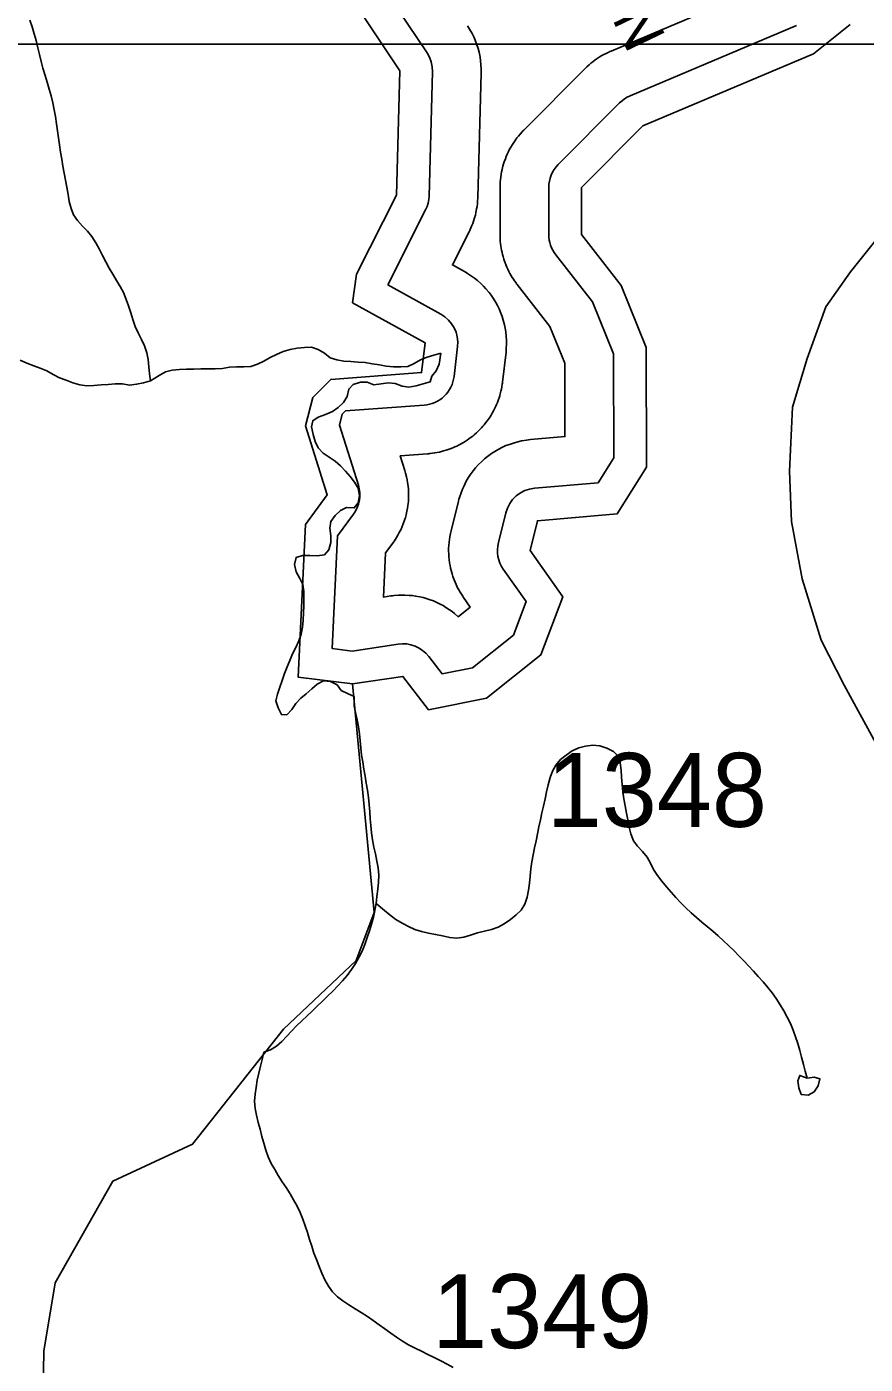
# Model space of a CAD drawing. Extents: x 1950930 to 2061844, y 904556 to 1017002.
# Drawn here: x 1996338 to 1998264, y 980013 to 983088 of the extents above; entities that cross this region are included whole.
import ezdxf

# ---------------------------------------------------------------- set-up
doc = ezdxf.new("R2010")
doc.units = 0
for name, color, linetype in [('Exist Hydrographic Buffer Line', 7, 'Continuous'), ('Exist Hydrographic Creek Single Shore', 7, 'Continuous'), ('Exist Hydrographic Lake Shore', 7, 'Continuous'), ('Exist Hydrographic Misc Water Feature', 7, 'Continuous'), ('Exist Road Non-System Type 51 Label', 7, 'Continuous'), ('Exist Road Secondary Type 51 Attributed', 7, 'Continuous'), ('Exist Road Secondary Type 51 Number Label', 7, 'Continuous'), ('Map Preparation Inset Cut Line', 7, 'Continuous')]:
    doc.layers.add(name, color=color, linetype=linetype)

msp = doc.modelspace()

# ---------------------------------------------------------------- linework, layer by layer
at = {"layer": 'Exist Hydrographic Buffer Line'}
for points in [[(1997168, 983162.2), (1997257.8, 983027.6), (1997263.4, 983017.5), (1997267.5, 983006.7), (1997269.8, 982995.4), (1997270.4, 982983.9), (1997262.4, 982698.4), (1997261.7, 982690.2), (1997260.1, 982682.1), (1997257.7, 982674.3), (1997254.3, 982666.7), (1997168.1, 982496), (1997167.9, 982494), (1997289.7, 982426.8), (1997298.9, 982420.8), (1997307.2, 982413.4), (1997314.3, 982404.9), (1997320.1, 982395.5), (1997324.4, 982385.3), (1997327.2, 982374.6), (1997328.4, 982363.6), (1997327.9, 982352.5), (1997319.9, 982283.8), (1997318.9, 982277.4), (1997317.3, 982271.1), (1997315.2, 982265), (1997312.6, 982259.1), (1997309.5, 982253.4), (1997305.9, 982248), (1997301.8, 982243), (1997297.3, 982238.3), (1997292.5, 982234.1), (1997287.3, 982230.2), (1997281.7, 982226.8), (1997275.9, 982224), (1997269.9, 982221.6), (1997263.7, 982219.7), (1997257.4, 982218.4), (1997250.9, 982217.7), (1997070.2, 982204.4), (1997063, 982197), (1997056.5, 982171.9), (1997100, 982034), (1997102.2, 982025.5), (1997103.3, 982016.7), (1997103.4, 982007.9), (1997102.5, 981999.1), (1997100.5, 981990.5), (1997097.6, 981982.2), (1997093.7, 981974.3), (1997088.9, 981966.9), (1997052.3, 981917.3), (1997039.7, 981658.4), (1997085.6, 981652.6), (1997191.3, 981668.4), (1997201.2, 981669.3), (1997211.1, 981668.8), (1997220.9, 981666.9), (1997230.4, 981663.8), (1997239.4, 981659.5), (1997247.7, 981654), (1997255.2, 981647.5), (1997261.8, 981640), (1997292.4, 981600.3), (1997362, 981614.3), (1997456.5, 981689.3), (1997485.3, 981766.2), (1997433, 981840.4), (1997428.8, 981847.2), (1997425.3, 981854.4), (1997422.5, 981862), (1997420.6, 981869.8), (1997419.6, 981877.8), (1997419.4, 981885.8), (1997420.1, 981893.8), (1997421.6, 981901.7), (1997438.6, 981970.2), (1997442.3, 981981.3), (1997447.6, 981991.6), (1997454.4, 982001), (1997462.7, 982009.2), (1997472.1, 982016), (1997482.4, 982021.4), (1997493.4, 982025), (1997504.9, 982026.9), (1997650.8, 982039.6), (1997686.5, 982096.5), (1997686.4, 982335.9), (1997638, 982455), (1997553.3, 982563.7), (1997549.7, 982568.7), (1997546.5, 982574.1), (1997543.8, 982579.6), (1997541.5, 982585.4), (1997539.8, 982591.4), (1997538.5, 982597.4), (1997537.7, 982603.6), (1997537.5, 982609.8), (1997537.5, 982718.1), (1997537.8, 982725.4), (1997538.9, 982732.6), (1997540.7, 982739.8), (1997543.2, 982746.7), (1997546.3, 982753.3), (1997550, 982759.6), (1997554.4, 982765.5), (1997559.3, 982771), (1997700.2, 982912.5), (1997705.6, 982917.4), (1997711.4, 982921.7), (1997717.6, 982925.5), (1997724.1, 982928.6), (1998106.7, 983090.4)], [(1997351, 983089.7), (1997353.3, 983086.1), (1997355.5, 983082.3), (1997361.1, 983072.3), (1997365.1, 983064.6), (1997368.4, 983056.6), (1997372.4, 983045.8), (1997375.1, 983037.6), (1997377.2, 983029.3), (1997379.5, 983018), (1997380.9, 983009.5), (1997381.7, 983000.9), (1997382.2, 982989.3), (1997382.4, 982985), (1997382.3, 982980.7), (1997374.3, 982695.3), (1997374.2, 982692.2), (1997374, 982689.1), (1997373.3, 982680.9), (1997372.6, 982674.8), (1997371.6, 982668.7), (1997370, 982660.7), (1997368.7, 982654.6), (1997367, 982648.7), (1997364.6, 982640.9), (1997362.6, 982635), (1997360.2, 982629.3), (1997356.9, 982621.8), (1997355.7, 982619), (1997354.3, 982616.2), (1997315.9, 982540.2), (1997343.7, 982524.9), (1997347.3, 982522.8), (1997350.8, 982520.6), (1997360.1, 982514.6), (1997366.9, 982509.8), (1997373.3, 982504.6), (1997381.6, 982497.2), (1997387.5, 982491.5), (1997393.1, 982485.3), (1997400.2, 982476.8), (1997405.3, 982470.3), (1997409.8, 982463.4), (1997415.6, 982454), (1997419.7, 982446.8), (1997423.2, 982439.3), (1997427.5, 982429.1), (1997430.5, 982421.3), (1997432.9, 982413.4), (1997435.6, 982402.7), (1997437.4, 982394.6), (1997438.6, 982386.4), (1997439.8, 982375.4), (1997440.3, 982367.1), (1997440.3, 982358.9), (1997439.8, 982347.8), (1997439.6, 982343.7), (1997439.2, 982339.5), (1997431.2, 982270.8), (1997430.9, 982268.4), (1997430.5, 982266.1), (1997429.5, 982259.7), (1997428.6, 982254.9), (1997427.5, 982250.2), (1997426, 982243.9), (1997424.7, 982239.3), (1997423.2, 982234.6), (1997421.1, 982228.5), (1997419.4, 982224), (1997417.6, 982219.5), (1997414.9, 982213.6), (1997412.9, 982209.2), (1997410.6, 982205), (1997407.5, 982199.3), (1997405.1, 982195.1), (1997402.5, 982191), (1997398.9, 982185.7), (1997396.1, 982181.7), (1997393.2, 982177.9), (1997389.1, 982172.8), (1997386, 982169.1), (1997382.7, 982165.6), (1997378.2, 982160.9), (1997374.8, 982157.5), (1997371.3, 982154.2), (1997366.4, 982149.9), (1997362.7, 982146.8), (1997358.9, 982143.9), (1997353.7, 982140), (1997349.7, 982137.2), (1997345.6, 982134.6), (1997340.1, 982131.3), (1997335.9, 982128.8), (1997331.7, 982126.6), (1997325.9, 982123.7), (1997321.5, 982121.6), (1997317, 982119.8), (1997311, 982117.4), (1997306.5, 982115.7), (1997301.9, 982114.2), (1997295.7, 982112.4), (1997291, 982111.1), (1997286.3, 982110), (1997279.9, 982108.7), (1997275.2, 982107.9), (1997270.4, 982107.2), (1997264, 982106.4), (1997261.6, 982106.2), (1997259.2, 982106), (1997196.2, 982101.3), (1997206.8, 982067.7), (1997207.8, 982064.6), (1997208.6, 982061.4), (1997210.8, 982052.9), (1997212.2, 982046.4), (1997213.2, 982039.9), (1997214.4, 982031.2), (1997215, 982024.6), (1997215.3, 982018), (1997215.4, 982009.2), (1997215.3, 982002.6), (1997214.8, 981996.1), (1997213.8, 981987.3), (1997213, 981980.8), (1997211.7, 981974.3), (1997209.7, 981965.7), (1997208.1, 981959.3), (1997206.1, 981953.1), (1997203.1, 981944.8), (1997200.7, 981938.6), (1997198, 981932.6), (1997194.1, 981924.7), (1997191, 981918.9), (1997187.6, 981913.3), (1997182.8, 981905.9), (1997180.9, 981903.2), (1997179, 981900.5), (1997162.5, 981878.1), (1997157.6, 981776.6), (1997174.7, 981779.2), (1997178.4, 981779.7), (1997182.1, 981780.1), (1997192, 981780.9), (1997199.5, 981781.2), (1997206.9, 981781.1), (1997216.8, 981780.6), (1997224.3, 981780), (1997231.6, 981778.9), (1997241.4, 981777), (1997248.7, 981775.4), (1997255.8, 981773.4), (1997265.3, 981770.3), (1997272.3, 981767.7), (1997279.1, 981764.7), (1997288, 981760.4), (1997294.6, 981756.9), (1997301, 981753), (1997309.3, 981747.6), (1997315.4, 981743.3), (1997321.1, 981738.6), (1997328.7, 981732), (1997329.4, 981731.4), (1997357.2, 981753.5), (1997341.4, 981776), (1997339.8, 981778.4), (1997338.1, 981781), (1997333.9, 981787.8), (1997330.8, 981792.9), (1997328.1, 981798.2), (1997324.5, 981805.5), (1997322.1, 981810.9), (1997319.9, 981816.5), (1997317.2, 981824.1), (1997315.3, 981829.7), (1997313.7, 981835.5), (1997311.8, 981843.3), (1997310.6, 981849.2), (1997309.6, 981855.1), (1997308.6, 981863.1), (1997307.9, 981869), (1997307.6, 981875), (1997307.4, 981883), (1997307.4, 981889), (1997307.8, 981895), (1997308.4, 981903), (1997309.1, 981909), (1997310.1, 981914.9), (1997311.6, 981922.8), (1997312.2, 981925.7), (1997312.9, 981928.6), (1997329.9, 981997.2), (1997331, 982001.4), (1997332.3, 982005.6), (1997336, 982016.6), (1997339, 982024.7), (1997342.7, 982032.6), (1997348, 982042.9), (1997352.3, 982050.5), (1997357.2, 982057.7), (1997364, 982067.1), (1997369.4, 982073.9), (1997375.3, 982080.3), (1997383.5, 982088.5), (1997389.9, 982094.4), (1997396.7, 982099.7), (1997406.1, 982106.6), (1997413.3, 982111.4), (1997420.9, 982115.7), (1997431.2, 982121), (1997439.1, 982124.7), (1997447.2, 982127.7), (1997458.3, 982131.3), (1997466.6, 982133.8), (1997475.1, 982135.5), (1997486.6, 982137.4), (1997490.9, 982138), (1997495.2, 982138.5), (1997574.5, 982145.4), (1997574.4, 982314), (1997540, 982398.5), (1997464.9, 982494.9), (1997463.5, 982496.7), (1997462.2, 982498.6), (1997458.6, 982503.6), (1997456, 982507.5), (1997453.5, 982511.4), (1997450.3, 982516.7), (1997448, 982520.7), (1997445.9, 982524.9), (1997443.2, 982530.4), (1997441.2, 982534.6), (1997439.5, 982538.9), (1997437.2, 982544.7), (1997435.6, 982549), (1997434.2, 982553.4), (1997432.4, 982559.4), (1997431.2, 982563.9), (1997430.2, 982568.4), (1997428.9, 982574.4), (1997428, 982579), (1997427.4, 982583.6), (1997426.6, 982589.7), (1997426.1, 982594.3), (1997425.8, 982599), (1997425.6, 982605.2), (1997425.5, 982607.5), (1997425.5, 982609.8), (1997425.5, 982718.1), (1997425.5, 982720.8), (1997425.6, 982723.5), (1997426, 982730.9), (1997426.4, 982736.3), (1997427, 982741.8), (1997428.1, 982749), (1997429, 982754.4), (1997430.2, 982759.8), (1997432, 982766.9), (1997433.5, 982772.2), (1997435.2, 982777.4), (1997437.7, 982784.3), (1997439.6, 982789.4), (1997441.8, 982794.4), (1997445, 982801.1), (1997447.4, 982806), (1997450.1, 982810.8), (1997453.9, 982817.1), (1997456.8, 982821.7), (1997460, 982826.2), (1997464.3, 982832.1), (1997467.7, 982836.4), (1997471.3, 982840.6), (1997476.2, 982846), (1997478, 982848), (1997480, 982850), (1997620.8, 982991.5), (1997622.8, 982993.4), (1997624.7, 982995.2), (1997630.1, 983000.1), (1997634.2, 983003.7), (1997638.5, 983007), (1997644.3, 983011.4), (1997648.7, 983014.5), (1997653.3, 983017.5), (1997659.5, 983021.2), (1997664.2, 983023.9), (1997669, 983026.4), (1997675.6, 983029.5), (1997678, 983030.7), (1997680.5, 983031.8), (1998029, 983179.1)]]:
    msp.add_lwpolyline(points, dxfattribs=at)
at = {"layer": 'Exist Hydrographic Creek Single Shore'}
msp.add_lwpolyline([(1996360.2, 979010), (1996377.2, 980043.5), (1996403.2, 980200.5), (1996536.3, 980434), (1996719.2, 980518.8), (1996928.2, 980783.6), (1997095.3, 980941), (1997136.3, 981051.8), (1997086.5, 981576.9)], dxfattribs=at)
at = {"layer": 'Exist Hydrographic Lake Shore'}
for points in [[(1997086.5, 981576.9), (1996961.4, 981592.7), (1996978.5, 981943.6), (1997028.5, 982011.4), (1996978.5, 982170), (1996995.5, 982235.3), (1997036.5, 982277.1), (1997245.4, 982292.5), (1997253.4, 982361.2), (1997086.5, 982453.2), (1997095.5, 982518.6), (1997187.4, 982700.5), (1997195.4, 982986), (1997095.5, 983135.7)], [(1997086.5, 981576.9), (1997202.4, 981594.3), (1997261.4, 981517.6), (1997394.5, 981544.3), (1997519.4, 981643.5), (1997569.4, 981777), (1997494.4, 981883.6), (1997511.4, 981952.2), (1997694.5, 981968.1), (1997761.5, 982074.9), (1997761.3, 982350.6), (1997703.5, 982492.9), (1997612.5, 982609.8), (1997612.5, 982718.1), (1997753.3, 982859.5), (1998145.4, 983025.3), (1998229.5, 983092.5)]]:
    msp.add_lwpolyline(points, dxfattribs=at)
at = {"layer": 'Exist Hydrographic Misc Water Feature'}
for points in [[(1996345.7, 983102.8), (1996350.8, 983087.1), (1996355.7, 983071.5), (1996359.8, 983055.8), (1996363.9, 983039.3), (1996367.6, 983023.6), (1996371.3, 983007.9), (1996375.6, 982992.2), (1996380.3, 982975.8), (1996385.2, 982960), (1996389.7, 982944.3), (1996394.1, 982928.7), (1996398.2, 982913.1), (1996401.4, 982896.6), (1996404.5, 982881), (1996407, 982864.5), (1996409, 982848), (1996411.3, 982832.4), (1996413.5, 982816), (1996415.8, 982799.5), (1996418.5, 982783), (1996421.3, 982767.4), (1996424, 982750.9), (1996427.1, 982735.3), (1996430.3, 982718.8), (1996433.6, 982702.3), (1996436.1, 982685.9), (1996440, 982670.1), (1996445.7, 982655.2)], [(1996445.7, 982655.2), (1996454.8, 982642), (1996466, 982629.4), (1996477.7, 982617.7), (1996488, 982605.1), (1996496.8, 982591), (1996504.8, 982577), (1996512.2, 982562), (1996519.8, 982547), (1996527.7, 982532.9), (1996536.2, 982518.8), (1996544.8, 982504.7), (1996553, 982490.6), (1996560.6, 982476.5), (1996566.9, 982460.7), (1996572.2, 982445.8), (1996577.2, 982430.2), (1996581.9, 982414.5), (1996587.4, 982398.8), (1996594, 982383.8), (1996601.6, 982369), (1996608.5, 982354.1), (1996613.9, 982338.4), (1996617.2, 982322.7), (1996619, 982306.2), (1996620.4, 982289.8), (1996622.3, 982273.4)], [(1997289.5, 982337.5), (1997273.5, 982332.9), (1997257.9, 982328.3), (1997242.8, 982322), (1997228.4, 982313.3), (1997213.6, 982307), (1997197.7, 982305.7), (1997181, 982306.1), (1997164.2, 982307.2), (1997148.2, 982310.1), (1997132, 982312.8), (1997116, 982315.6), (1997099.2, 982316.8), (1997082.6, 982317.9), (1997066.4, 982319.1), (1997050.2, 982321.9), (1997035, 982326.3), (1997022.5, 982337.3), (1997007.6, 982345.8), (1996992, 982351), (1996976, 982350.6), (1996959.8, 982348.4), (1996943.4, 982345.5), (1996927.4, 982340.9), (1996912, 982334.6), (1996897.7, 982327.5), (1996883.1, 982318.8), (1996868.5, 982311.7), (1996853.2, 982306.3), (1996837, 982305.8), (1996820.2, 982306.2), (1996804, 982304.9), (1996787.8, 982301.9), (1996771.1, 982301.4), (1996754.7, 982301), (1996738.5, 982301.3), (1996721.9, 982300.8), (1996705.3, 982300.4), (1996688.9, 982299.9), (1996672.5, 982298.5), (1996657.1, 982294), (1996642.8, 982286), (1996622.3, 982273.4)], [(1996622.3, 982273.4), (1996606.5, 982268.8), (1996590.5, 982265.8), (1996574.3, 982263.7), (1996558.1, 982266.5), (1996541.5, 982266.8), (1996525.3, 982265.5), (1996508.9, 982264.3), (1996492.5, 982262.9), (1996476.1, 982262.4), (1996460.3, 982264.4), (1996444.3, 982268.9), (1996428.5, 982274.9), (1996413.7, 982280.9), (1996399, 982288.6), (1996384.4, 982296.3), (1996369.4, 982303.1), (1996354.3, 982308.5), (1996338.7, 982314.5), (1996323.5, 982321.4)], [(1997090.6, 981548.1), (1997075.2, 981555), (1997060.7, 981561.9), (1997051, 981575.2), (1997036.3, 981582.9), (1997019.7, 981584.1), (1997005.7, 981576.1), (1996993, 981565.8), (1996980.3, 981554.5), (1996967.6, 981544.1), (1996956.3, 981532.1), (1996946.9, 981518.4), (1996936, 981506.2), (1996923.3, 981506.5), (1996915.9, 981522.3), (1996910.8, 981538), (1996914.1, 981553.5), (1996919.4, 981569.8), (1996924.9, 981585.2), (1996930.7, 981600.7), (1996936.6, 981616.2), (1996942.6, 981630.9), (1996949.1, 981646.2), (1996956.3, 981660.9), (1996963.5, 981676.4), (1996968.8, 981691), (1996971.9, 981707.4), (1996973.5, 981723.8), (1996974.1, 981740.1), (1996974.4, 981756.6), (1996974.8, 981772.9), (1996974.4, 981789.4), (1996972.1, 981805.8), (1996964.7, 981820.7), (1996957.1, 981834.9), (1996953.6, 981851.3), (1996957.1, 981867.7), (1996971.5, 981872.3), (1996988.5, 981871.9), (1997005.3, 981871.5), (1997022.1, 981873.7), (1997032, 981885), (1997036.9, 981902.2), (1997036.7, 981917.6), (1997034.6, 981935), (1997037.1, 981950.4), (1997046.5, 981964.3), (1997058.8, 981975.5), (1997073, 981982.5), (1997090.4, 981981.4), (1997099.2, 981993.5), (1997102.5, 982009.9), (1997099.6, 982027.1), (1997091.2, 982040.5), (1997081.4, 982053.8), (1997070.3, 982066.3), (1997059, 982078.1), (1997046.5, 982089), (1997032.8, 982098.3), (1997019.1, 982107.6), (1997008, 982119.3), (1997000.8, 982134.3), (1996996.3, 982150), (1996992, 982168), (1996995.3, 982181.9), (1997007.8, 982189.8), (1997024.4, 982196.1), (1997040.4, 982203.1), (1997053.7, 982212.7), (1997065.6, 982223.9), (1997074.4, 982237.7), (1997078.1, 982254.8), (1997088.4, 982265.3), (1997104.8, 982270.7), (1997120.3, 982270.4), (1997135.9, 982264.4), (1997152.1, 982266.5), (1997168.7, 982269.4), (1997184.7, 982267.5), (1997200.3, 982261.4), (1997216.3, 982259.4), (1997232.5, 982262.3), (1997248.9, 982266.9), (1997265.1, 982271.5), (1997269, 982284.6), (1997278.9, 982296.7), (1997285.4, 982312.2), (1997289.5, 982337.5)], [(1997140.9, 981072.1), (1997142.5, 981088.5), (1997144.8, 981104.8), (1997146.4, 981121.2), (1997146.8, 981137.6), (1997145.2, 981154), (1997142.5, 981169.6), (1997139, 981186.1), (1997135.5, 981201.8), (1997132.2, 981218.3), (1997130.4, 981234.7), (1997128.8, 981251.2), (1997127.5, 981266.8), (1997126.1, 981283.2), (1997124.9, 981299.6), (1997123, 981316.1), (1997120.8, 981332.6), (1997118.3, 981349), (1997115.4, 981364.7), (1997112.8, 981381.1), (1997110.3, 981397.6), (1997107.6, 981413.3), (1997105.8, 981429.7), (1997104.4, 981446.1), (1997102.5, 981462.6), (1997100.5, 981478.2), (1997097, 981494.7), (1997093.7, 981511.1), (1997090.6, 981526.8), (1997090.6, 981548.1)], [(1998130.8, 980670.8), (1998126.3, 980686.5), (1998122.2, 980702.2), (1998118.1, 980718.7), (1998114, 980734.4), (1998109.5, 980750.1), (1998104.4, 980765.8), (1998098.9, 980781.4), (1998092.3, 980796.3), (1998085.3, 980811.3), (1998077.3, 980825.4), (1998068.9, 980839.6), (1998059.9, 980853.6), (1998050.7, 980866.9), (1998040.4, 980879.5), (1998029.6, 980892.1), (1998018.7, 980904.6), (1998007.4, 980916.3), (1997996.5, 980928.8), (1997985.3, 980940.6), (1997974, 980952.2), (1997962.3, 980963.9), (1997950.6, 980975.7), (1997938.9, 980986.6), (1997926.6, 980997.6), (1997914.1, 981008.4), (1997901.4, 981019.4), (1997888.9, 981029.5), (1997876.4, 981040.4), (1997864.1, 981050.6), (1997852.2, 981062.3), (1997840.7, 981073.9), (1997829.4, 981085.7), (1997818.6, 981098.2), (1997808.1, 981110.8), (1997797.4, 981123.3), (1997787.2, 981136.6), (1997777.7, 981150), (1997771.2, 981164.9), (1997763.4, 981178.9), (1997752.5, 981191.4), (1997741.2, 981204.1), (1997731.8, 981216.6), (1997726.1, 981232.2), (1997722.4, 981247.9), (1997719.3, 981264.3), (1997716, 981280), (1997712.7, 981296.5), (1997710.1, 981312.9), (1997707.6, 981328.6), (1997706, 981345.8), (1997704.7, 981362.3), (1997703.5, 981378.8), (1997701.1, 981395.3), (1997697.6, 981410), (1997686.3, 981421.8), (1997671.1, 981429.5), (1997654.9, 981434.7), (1997638.9, 981435.9), (1997622.1, 981433.8), (1997606.1, 981430), (1997591.4, 981422.9), (1997577.6, 981413.3), (1997564.7, 981403), (1997553.6, 981390), (1997545.8, 981376.3), (1997540.3, 981361.6), (1997536.2, 981345.3), (1997532.5, 981328.9), (1997529.2, 981312.6), (1997525.1, 981296.3), (1997521.6, 981280.7), (1997518.2, 981264.4), (1997514.9, 981248.1), (1997511.4, 981232.6), (1997508.3, 981216.3), (1997504.8, 981200), (1997501.7, 981184.4), (1997498.7, 981168.1), (1997496.4, 981151.7), (1997494.8, 981135.3), (1997492.9, 981119), (1997490.7, 981102.6), (1997487.4, 981087.1), (1997482.3, 981070.7), (1997473.9, 981056.9), (1997462.4, 981045.8), (1997449.3, 981035.3), (1997435.1, 981025.8), (1997421.2, 981017.9), (1997405.8, 981012.4), (1997389.4, 981008.6), (1997373.8, 981004.9), (1997357.8, 980999.5), (1997342, 980994.9), (1997326, 980992.7), (1997309.8, 980993.9), (1997293.6, 980997.6), (1997277.4, 981001.2), (1997261.2, 981003.9)], [(1996882.5, 980730.4), (1996897.9, 980735.8), (1996912, 980744.5), (1996924.1, 980755), (1996935.4, 980767), (1996946.7, 980779.1), (1996958.2, 980791.2), (1996969.8, 980802.4), (1996981.7, 980813.6), (1996993.6, 980824.9), (1997005.7, 980836.1), (1997017.6, 980847.4), (1997029.5, 980859.4), (1997041, 980870.6), (1997052.7, 980882.7), (1997063.6, 980894.8), (1997074, 980906.9), (1997084.1, 980920.7), (1997093.1, 980934.4), (1997101.3, 980948.1), (1997108.5, 980962.8), (1997114.6, 980978.3), (1997120.3, 980993.7), (1997125.3, 981009.3), (1997130.2, 981024.7), (1997134.9, 981041), (1997140.9, 981072.1)], [(1997261.2, 981003.9), (1997245, 981007.5), (1997229.6, 981012.7), (1997214.9, 981019.6), (1997200.3, 981027.3), (1997186.4, 981035.8), (1997172.8, 981045.1), (1997160.1, 981056.1), (1997140.9, 981072.1)], [(1996882.5, 980730.4), (1996879, 980714), (1996875.5, 980698.5), (1996871.6, 980682.2), (1996867.9, 980665.8), (1996865.1, 980649.5), (1996862.8, 980633.9), (1996861.8, 980617.6), (1996863, 980601.1), (1996865.7, 980585.5), (1996869.8, 980569), (1996874.3, 980553.3), (1996878.4, 980536.8), (1996882.9, 980521.1), (1996887.6, 980505.4), (1996893.2, 980489.8), (1996900.1, 980474.8), (1996907.9, 980460.7), (1996916.1, 980446.6), (1996925.1, 980432.4), (1996934.2, 980419.1), (1996943, 980405), (1996951.4, 980390.9), (1996959.4, 980376.8), (1996966.6, 980361.9), (1996972.7, 980346.9), (1996978.2, 980331.2), (1996983.2, 980315.6), (1996987.9, 980299.9), (1996992.8, 980284.2), (1996998.1, 980268.5), (1997004.1, 980253.6), (1997010, 980237.8), (1997016.4, 980222.2), (1997023.2, 980207.3), (1997031.2, 980192.3), (1997040.8, 980179.8), (1997051.9, 980168.1), (1997064.6, 980158.8), (1997078.3, 980149.5), (1997092.3, 980140.1), (1997106.6, 980131.7), (1997120.8, 980123.2), (1997134.3, 980113.9), (1997147.6, 980103.7), (1997160.9, 980094.4), (1997174.3, 980084.4), (1997187.8, 980075), (1997201.6, 980066.5), (1997215.5, 980058), (1997230.3, 980050.3), (1997244.8, 980043.5), (1997259.6, 980035.8), (1997274.5, 980028.9), (1997289.3, 980021.2), (1997303.9, 980013.5), (1997317.8, 980005.8)], [(1998130.8, 980670.8), (1998147, 980673), (1998160.2, 980669.4), (1998156.5, 980653.1), (1998147.3, 980639.3), (1998133.3, 980631.4), (1998117.3, 980633.4), (1998111.8, 980648.3), (1998109.3, 980664.7), (1998114, 980677), (1998130.8, 980670.8)]]:
    msp.add_lwpolyline(points, dxfattribs=at)
at = {"layer": 'Exist Road Secondary Type 51 Attributed'}
msp.add_lwpolyline([(1998293.2, 981432.4), (1998215.9, 981574.1), (1998163.3, 981677.3), (1998119.1, 981818.4), (1998094.9, 981950), (1998090.7, 982065.9), (1998097, 982213.3), (1998130.7, 982324.9), (1998173.8, 982443.9), (1998230.6, 982523.9), (1998285.3, 982593.4)], dxfattribs=at)
at = {"layer": 'Map Preparation Inset Cut Line'}
msp.add_line((1995235.3, 983047.6), (1999274.7, 983047.6), dxfattribs=at)

# ---------------------------------------------------------------- texts
at = {"layer": 'Exist Road Non-System Type 51 Label'}
msp.add_text('  BUTCHER HOLLOW LN', height=95, rotation=295.6806, dxfattribs=at).set_placement((1997085.6, 984346.5))
at = {"layer": 'Exist Road Secondary Type 51 Number Label'}
for s, p in [('1348', (1997532.8, 981248.4)), ('1349', (1997269.5, 980050.1))]:
    msp.add_text(s, height=170, dxfattribs=at).set_placement(p)

doc.saveas('drawing.dxf')
